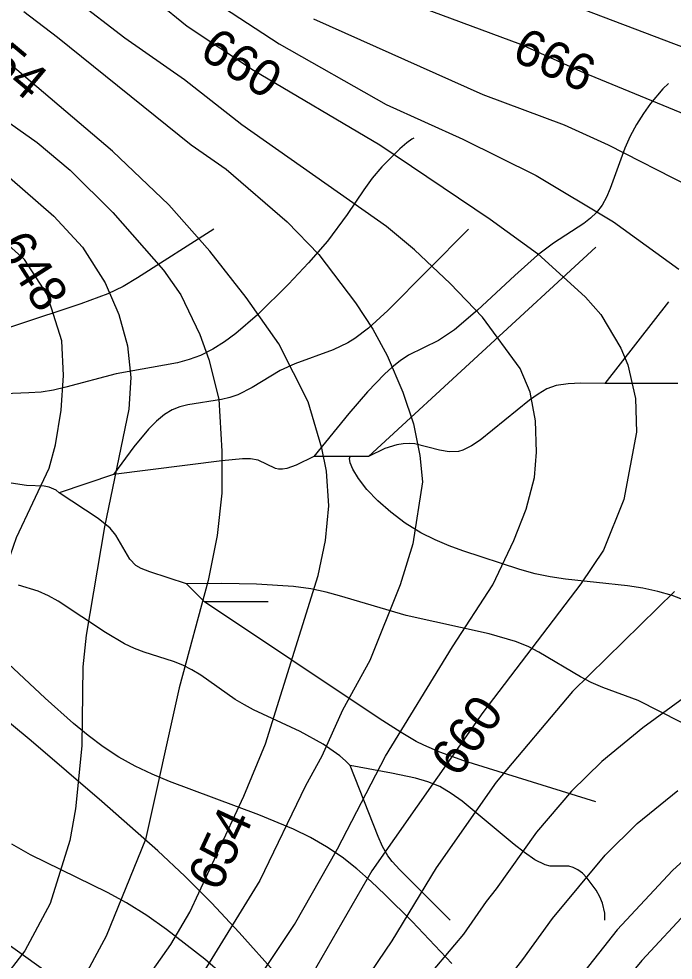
# Model space of a CAD drawing. Extents: x -709584 to -702006, y -1161789 to -1157496.
# Drawn here: x -707223 to -707043.2, y -1161415.5 to -1161156.7 of the extents above; entities that cross this region are included whole.
import ezdxf

# ---------------------------------------------------------------- set-up
doc = ezdxf.new("R2010")
doc.units = 0
for name, color, linetype in [('120_vrstevnice hlavní', 7, 'Continuous'), ('121_vrstevnice hlavní_popis', 7, 'Continuous'), ('122_vrstevnice základní', 7, 'Continuous'), ('411_akumulovaný odtok', 7, 'Continuous')]:
    doc.layers.add(name, color=color, linetype=linetype)

msp = doc.modelspace()

# ---------------------------------------------------------------- linework, layer by layer
at = {"layer": '120_vrstevnice hlavní'}
for points in [[(-707201.82, -1161138.3), (-707176.8, -1161158.69), (-707158.58, -1161170.84), (-707123.86, -1161191.38), (-707093.48, -1161211.78), (-707080.47, -1161221.18), (-707067.3, -1161233.18), (-707063.11, -1161237.96), (-707057.61, -1161247.21), (-707055.73, -1161251.84), (-707053.56, -1161261.1), (-707053.27, -1161270.36), (-707056.75, -1161288.87), (-707062.39, -1161302.76), (-707068.61, -1161312.02), (-707095.51, -1161347.45), (-707126.03, -1161390.99), (-707145.27, -1161424.26), (-707159.73, -1161444.94), (-707180.42, -1161468.23), (-707189.38, -1161476.76), (-707199.65, -1161485.3), (-707221.06, -1161499.47)], [(-707295.41, -1161154.79), (-707286.73, -1161161.15), (-707258.38, -1161178.94), (-707246.23, -1161185.88), (-707230.03, -1161196.59), (-707213.4, -1161210.91), (-707205.58, -1161219.44), (-707199.36, -1161229.28), (-707195.6, -1161237.96), (-707193.15, -1161246.64), (-707192.28, -1161255.31), (-707192.85, -1161263.99), (-707199.51, -1161296.39), (-707204.57, -1161326.19), (-707205.44, -1161334.87), (-707205.73, -1161356.56)], [(-707205.73, -1161356.56), (-707207.46, -1161373.92), (-707209.06, -1161382.6), (-707214.41, -1161399.96), (-707221.35, -1161412.98), (-707227.86, -1161421.37), (-707235.38, -1161429.47), (-707242.76, -1161435.69), (-707257.95, -1161446.53), (-707285.86, -1161463.31), (-707358.18, -1161498.46), (-707376.99, -1161504.25), (-707403.6, -1161507.86)], [(-707038.52, -1161401.26), (-707051.83, -1161415.58), (-707063.83, -1161430.04), (-707075.26, -1161445.52), (-707102.45, -1161485.88), (-707108.67, -1161493.83), (-707136.59, -1161524.79), (-707150.19, -1161537.95), (-707166.82, -1161550.24), (-707180.27, -1161557.77), (-707197.63, -1161565.14), (-707228.87, -1161576.57), (-707242.76, -1161582.21), (-707268.21, -1161595.23), (-707281.96, -1161603.62), (-707300.04, -1161619.96), (-707308.57, -1161629.07), (-707313.2, -1161636.16), (-707314.69, -1161641.03)]]:
    msp.add_lwpolyline(points, dxfattribs=at)
at = {"layer": '122_vrstevnice základní'}
for points in [[(-707023.77, -1161031.98), (-707087.41, -1161036.47), (-707113.45, -1161040.08), (-707137.75, -1161044.42), (-707162.05, -1161051.22), (-707175.93, -1161057.58), (-707184.32, -1161062.5), (-707194.16, -1161069.45), (-707200.96, -1161076.1), (-707205.73, -1161082.9), (-707207.46, -1161088.11), (-707208.04, -1161096.21), (-707206.89, -1161104.3), (-707204.86, -1161110.38), (-707200.09, -1161118.77), (-707192.85, -1161129.76), (-707186.35, -1161137.86), (-707175.5, -1161147.84), (-707151.49, -1161163.61), (-707122.12, -1161180.24), (-707101.01, -1161189.79), (-707080.9, -1161199.77), (-707059.64, -1161212.5), (-707041.7, -1161225.52)], [(-707034.76, -1161056.28), (-707059.06, -1161055.99), (-707083.36, -1161056.86), (-707111.71, -1161059.18), (-707123.86, -1161061.2), (-707131.96, -1161063.37), (-707142.08, -1161066.99), (-707158.29, -1161075.67), (-707165.37, -1161081.74), (-707168.12, -1161086.08), (-707169.57, -1161090.71), (-707170.73, -1161100.54), (-707167.11, -1161109.8), (-707163.78, -1161114.28), (-707158, -1161119.2), (-707147.87, -1161125.57), (-707143.82, -1161127.45), (-707119.52, -1161134.97), (-707099.27, -1161142.64), (-707093.2, -1161144.37), (-707034.47, -1161166.79)], [(-707035.05, -1161185.02), (-707067.74, -1161171.56), (-707085.09, -1161163.75), (-707125.89, -1161148.57), (-707151.34, -1161136.27), (-707160.89, -1161130.2), (-707172.17, -1161121.37), (-707178.68, -1161114.86), (-707182.44, -1161108.21), (-707184.61, -1161101.41), (-707184.18, -1161094.47), (-707182.44, -1161088.68), (-707178.97, -1161083.04), (-707173.18, -1161077.4), (-707162.62, -1161070.17), (-707152.35, -1161064.24), (-707143.82, -1161060.33)], [(-707293.38, -1161132.66), (-707262.14, -1161159.56), (-707218.02, -1161190.66), (-707208.91, -1161198.32), (-707197.2, -1161209.9), (-707183.31, -1161225.81), (-707178.54, -1161232.61), (-707173.33, -1161243.45), (-707170.87, -1161250.4), (-707168.12, -1161261.24), (-707167.25, -1161275.56), (-707167.25, -1161287.14), (-707168.56, -1161298.71), (-707171.01, -1161311.15), (-707178.97, -1161340.65), (-707188.23, -1161382.31), (-707199.08, -1161408.93), (-707206.16, -1161422.23), (-707211.51, -1161430.77), (-707224.1, -1161445.09), (-707229.59, -1161450.44)], [(-707250.14, -1161416.74), (-707241.02, -1161404.59), (-707237.98, -1161398.8), (-707234.8, -1161387.23), (-707233.79, -1161381.44), (-707232.2, -1161340.94), (-707230.03, -1161323.59), (-707226.99, -1161308.83), (-707223.66, -1161299.29), (-707214.7, -1161280.19), (-707212.96, -1161273.83), (-707211.37, -1161264.28), (-707210.79, -1161254.74), (-707211.23, -1161245.19), (-707215.28, -1161232.46), (-707221.5, -1161222.91), (-707240.44, -1161205.99), (-707266.48, -1161187.77), (-707269.95, -1161185.89), (-707284.13, -1161175.18), (-707300.76, -1161161.29), (-707312.77, -1161149.15)], [(-707190.25, -1161423.97), (-707181.28, -1161411.24), (-707176.08, -1161402.27), (-707161.18, -1161370.45), (-707155.25, -1161355.99), (-707140.78, -1161309.7), (-707138.76, -1161300.15), (-707137.89, -1161290.61), (-707138.47, -1161281.06), (-707139.77, -1161274.7), (-707143.53, -1161261.97), (-707151.63, -1161246.06), (-707160.6, -1161233.33), (-707170.58, -1161220.6), (-707181.86, -1161207.87), (-707197.34, -1161193.12), (-707229.16, -1161166.07), (-707251.44, -1161151.17)], [(-707161.03, -1161426.28), (-707147.29, -1161405.74), (-707135.43, -1161384.92), (-707122.27, -1161359.46), (-707103.9, -1161329.37), (-707092.76, -1161312.3), (-707086.98, -1161300.15), (-707083.65, -1161291.48), (-707081.33, -1161282.8), (-707080.76, -1161275.85), (-707081.05, -1161267.18), (-707082.49, -1161259.36), (-707085.24, -1161252.86), (-707095.65, -1161238.68), (-707104.48, -1161229.42), (-707114.31, -1161220.17), (-707121.98, -1161213.8), (-707161.76, -1161185.88), (-707177.52, -1161173.45), (-707193.87, -1161162.02), (-707207.75, -1161151.31)], [(-707221.63, -1161154.67), (-707212.38, -1161161.73), (-707175.64, -1161191.38), (-707166.1, -1161198.03), (-707149.32, -1161212.5), (-707140.64, -1161221.47), (-707130.51, -1161234.78), (-707125.74, -1161242.01), (-707121.83, -1161249.24), (-707117.5, -1161259.36), (-707114.6, -1161268.04), (-707112.87, -1161276.72), (-707112.14, -1161283.95), (-707114.75, -1161301.02), (-707118.22, -1161312.3), (-707126.61, -1161333.13), (-707134.13, -1161346.73), (-707139.77, -1161359.46), (-707144.26, -1161367.56), (-707156.84, -1161393.59)], [(-707142.08, -1161156.67), (-707095.51, -1161177.5), (-707073.23, -1161185.88), (-707061.08, -1161191.38), (-707038.81, -1161202.66)], [(-707042.86, -1161314.18), (-707070.92, -1161341.67), (-707091.89, -1161366.54), (-707108.38, -1161390.12), (-707120.53, -1161410.23), (-707134.42, -1161430.62)], [(-707025.79, -1161332.84), (-707051.54, -1161351.65), (-707062.82, -1161360.9), (-707071.21, -1161369)], [(-707011.33, -1161366.11), (-707031.87, -1161380.29), (-707043.44, -1161390.85), (-707058.62, -1161407.19), (-707086.98, -1161443.21), (-707112.58, -1161477.2), (-707115.76, -1161482.12), (-707133.26, -1161504.54), (-707145.27, -1161517.55), (-707155.25, -1161526.09), (-707176.8, -1161541.71), (-707203.12, -1161555.16), (-707239.58, -1161570.93), (-707251.73, -1161576.86), (-707282.1, -1161594.65), (-707294.25, -1161602.75), (-707302.5, -1161609.26), (-707309.58, -1161615.91), (-707319.42, -1161629.65), (-707324.54, -1161641.03)], [(-707071.21, -1161369), (-707080.76, -1161380.29), (-707091.89, -1161395.91), (-707094.64, -1161399.38), (-707100.86, -1161408.35), (-707110.7, -1161420.06), (-707132.1, -1161448.12), (-707146.42, -1161465.05), (-707158.29, -1161477.92), (-707167.11, -1161486.46), (-707196.91, -1161511.91), (-707210.36, -1161521.75), (-707233.5, -1161537.08), (-707257.51, -1161549.67), (-707270.53, -1161556.03), (-707287.89, -1161563.12), (-707321.16, -1161578.45), (-707340.68, -1161589.59), (-707355.87, -1161601.01), (-707359.92, -1161605.35), (-707363.25, -1161610.56), (-707368.74, -1161623), (-707371.35, -1161631.68), (-707372.76, -1161641.02)], [(-707199.37, -1161535.92), (-707187.5, -1161528.11), (-707165.08, -1161511.62), (-707158.14, -1161505.84), (-707148.59, -1161496.44), (-707130.08, -1161476.48), (-707116.92, -1161457.82), (-707111.28, -1161449.72), (-707084.52, -1161415.29), (-707076.42, -1161404.01), (-707061.95, -1161386.65), (-707053.13, -1161377.97), (-707041.99, -1161368.86)], [(-707156.84, -1161393.59), (-707171.45, -1161417.46), (-707190.83, -1161444.36), (-707200.52, -1161455.21), (-707213.97, -1161467.51), (-707232.92, -1161482.26), (-707260.55, -1161500.92), (-707270.39, -1161506.71), (-707288.18, -1161515.96), (-707303.8, -1161523.34), (-707313.06, -1161526.96), (-707332.73, -1161532.74), (-707343.14, -1161534.91), (-707352.98, -1161537.66), (-707394.64, -1161551.69), (-707406.21, -1161557.48)]]:
    msp.add_lwpolyline(points, dxfattribs=at)
at = {"layer": '411_akumulovaný odtok'}
for p, q in [((-707064.49, -1161219.5), (-707126.99, -1161277)), ((-707044.49, -1161234.5), (-707061.99, -1161257)), ((-707041.99, -1161257), (-707061.99, -1161257)), ((-707131.99, -1161277), (-707141.99, -1161277)), ((-707126.99, -1161277), (-707131.99, -1161277)), ((-707196.99, -1161282), (-707211.99, -1161287)), ((-707171.99, -1161317), (-707176.99, -1161312)), ((-707154.49, -1161317), (-707171.99, -1161317))]:
    msp.add_line(p, q, dxfattribs=at)
for points in [[(-707044.49, -1161174.5), (-707046.03, -1161175.94), (-707049.43, -1161179.96), (-707051.41, -1161182.69), (-707053.35, -1161185.76), (-707055.03, -1161188.95), (-707056.5, -1161192.22), (-707060.53, -1161203.39), (-707061.57, -1161205.75), (-707062.79, -1161207.95), (-707064.28, -1161209.93), (-707065.93, -1161211.54), (-707067.8, -1161212.99), (-707076.12, -1161218.34), (-707080.49, -1161221.67), (-707086.78, -1161227.22), (-707097.03, -1161236.83), (-707103.32, -1161242.16), (-707107.75, -1161245.11), (-707115.95, -1161249.21), (-707118.26, -1161250.73), (-707120.45, -1161252.47), (-707122.57, -1161254.38), (-707127.25, -1161259.29), (-707132.39, -1161265.24), (-707141.99, -1161277)], [(-707114.49, -1161189.5), (-707115.09, -1161189.78), (-707116.44, -1161190.79), (-707118.37, -1161192.43), (-707123.29, -1161197.35), (-707125.92, -1161200.48), (-707128.28, -1161203.7), (-707132.81, -1161210.46), (-707138.26, -1161217.79), (-707143.42, -1161223.81), (-707148.91, -1161229.65), (-707157.48, -1161238.05), (-707163.44, -1161243.2), (-707166.54, -1161245.51), (-707169.75, -1161247.56), (-707173.11, -1161249.25), (-707176.23, -1161250.38), (-707179.47, -1161251.25), (-707196.34, -1161254.32), (-707210.1, -1161257.99), (-707213.49, -1161258.77), (-707216.87, -1161259.31), (-707220.25, -1161259.56), (-707227.02, -1161259.76)], [(-707169.49, -1161214.5), (-707190.41, -1161227.89), (-707194.41, -1161230.25), (-707198.58, -1161232.31), (-707205.96, -1161235.06), (-707241.99, -1161247)], [(-707099.49, -1161214.5), (-707121.63, -1161236.93), (-707126.94, -1161241.75), (-707130.69, -1161244.59), (-707132.68, -1161245.82), (-707136.68, -1161247.72), (-707147.18, -1161251.59), (-707151.22, -1161253.4), (-707158.91, -1161258.06), (-707162.83, -1161260.05), (-707165.03, -1161260.78), (-707167.31, -1161261.32), (-707176.61, -1161262.84), (-707178.84, -1161263.39), (-707180.95, -1161264.17), (-707183.05, -1161265.46), (-707185.22, -1161267.28), (-707187.39, -1161269.48), (-707191.48, -1161274.37), (-707196.99, -1161282)], [(-707061.99, -1161257), (-707068.58, -1161256.88), (-707072.13, -1161257.03), (-707075.37, -1161257.49), (-707077.94, -1161258.45), (-707080.35, -1161259.9), (-707082.67, -1161261.58), (-707096.29, -1161272.53), (-707098.61, -1161274.09), (-707100.99, -1161275.27), (-707102.23, -1161275.62), (-707104.78, -1161275.7), (-707107.42, -1161275.25), (-707114.21, -1161273.59), (-707115.78, -1161273.45), (-707117.47, -1161273.53), (-707119.17, -1161273.82), (-707122.46, -1161274.85), (-707126.99, -1161277)], [(-707141.99, -1161277), (-707146.86, -1161279.44), (-707149.42, -1161280.31), (-707150.62, -1161280.52), (-707151.68, -1161280.51), (-707152.5, -1161280.29), (-707157.31, -1161278), (-707159.38, -1161277.67), (-707161.57, -1161277.67), (-707167.24, -1161278.22), (-707196.99, -1161282)], [(-707035.89, -1161318.17), (-707043.54, -1161315.27), (-707047.45, -1161314.15), (-707051.61, -1161313.26), (-707055.83, -1161312.6), (-707072.85, -1161310.73), (-707077.05, -1161310.11), (-707081.18, -1161309.28), (-707085.35, -1161308.14), (-707101.05, -1161302.92), (-707104.77, -1161301.61), (-707108.68, -1161299.98), (-707112.62, -1161297.98), (-707116.87, -1161295.33), (-707120.84, -1161292.35), (-707124.39, -1161289.21), (-707127.39, -1161286.06), (-707129.71, -1161283.09), (-707131.27, -1161280.47), (-707131.95, -1161278.77), (-707132.18, -1161277.57), (-707131.99, -1161277)], [(-707131.99, -1161442), (-707162.54, -1161407.88), (-707170.14, -1161399.76), (-707177.4, -1161392.41), (-707184.86, -1161385.41), (-707200.21, -1161371.85), (-707219.66, -1161355.17), (-707235.44, -1161342.15), (-707243.55, -1161335.97), (-707247.71, -1161333.04), (-707255.74, -1161327.94), (-707267.99, -1161320.68), (-707275.99, -1161315.7), (-707288.68, -1161306.96), (-707292.92, -1161304.24), (-707302.33, -1161298.89), (-707317.22, -1161289.93), (-707321.97, -1161287.21), (-707326.38, -1161284.95), (-707330.29, -1161283.28), (-707333.69, -1161282.23), (-707336.02, -1161281.83), (-707336.99, -1161282)], [(-707211.99, -1161287), (-707212.75, -1161286.27), (-707214.75, -1161285.43), (-707216.09, -1161285.2), (-707220.93, -1161284.96), (-707227.53, -1161283.98)], [(-707176.99, -1161312), (-707187.07, -1161308.78), (-707189.45, -1161307.81), (-707190.89, -1161306.99), (-707192.58, -1161305.28), (-707196.37, -1161298.69), (-707197.92, -1161296.74), (-707201.22, -1161294.11), (-707211.99, -1161287)], [(-707131.99, -1161362), (-707133.25, -1161360.67), (-707134.81, -1161359.36), (-707139.43, -1161356.1), (-707145.76, -1161352.63), (-707158.57, -1161346.68), (-707161.07, -1161345.35), (-707163.55, -1161343.82), (-707173.04, -1161337.16), (-707175.47, -1161335.67), (-707177.98, -1161334.39), (-707180.56, -1161333.36), (-707188.59, -1161330.83), (-707191.23, -1161329.84), (-707193.97, -1161328.55), (-707199.26, -1161325.41), (-707212.25, -1161316.8), (-707214.93, -1161315.32), (-707217.7, -1161314.06), (-707223.14, -1161312.38)], [(-706999.49, -1161379.5), (-707010.27, -1161370.2), (-707018.02, -1161363.86), (-707025.85, -1161358.01), (-707029.4, -1161355.69), (-707032.64, -1161353.9), (-707041.12, -1161350.03), (-707052.85, -1161344.14), (-707062.59, -1161340.51), (-707065.78, -1161339.15), (-707068.7, -1161337.64), (-707080.13, -1161330.8), (-707083.12, -1161329.29), (-707086.58, -1161327.89), (-707093.84, -1161325.75), (-707116.59, -1161320.77), (-707134.88, -1161315.32), (-707138.58, -1161314.32), (-707142.79, -1161313.45), (-707147.56, -1161312.8), (-707157.72, -1161312.09), (-707167.23, -1161311.9), (-707176.99, -1161312)], [(-707064.49, -1161372), (-707100.72, -1161360.67), (-707107.39, -1161358.29), (-707111.71, -1161356.42), (-707113.83, -1161355.34), (-707117.96, -1161352.95), (-707124.03, -1161349.09), (-707171.99, -1161317)], [(-707104.09, -1161416.45), (-707114.99, -1161404.88), (-707122.43, -1161397.42), (-707126.25, -1161393.84), (-707130.16, -1161390.42), (-707134.22, -1161387.22), (-707138.46, -1161384.31), (-707142.91, -1161381.78), (-707147.53, -1161379.53), (-707157.13, -1161375.56), (-707181.62, -1161366.42), (-707186.4, -1161364.39), (-707191.06, -1161362.17), (-707195.56, -1161359.69), (-707199.88, -1161356.85), (-707204.03, -1161353.74), (-707208.05, -1161350.43), (-707215.85, -1161343.43), (-707227.34, -1161332.66)], [(-707104.49, -1161404.5), (-707118.39, -1161390.68), (-707120.44, -1161388.41), (-707121.66, -1161386.79), (-707123.07, -1161384.21), (-707124.26, -1161381.49), (-707131.99, -1161362)], [(-707061.99, -1161404.5), (-707062.03, -1161402.56), (-707062.67, -1161399.85), (-707063.4, -1161398.05), (-707064.38, -1161396.23), (-707066.83, -1161392.92), (-707068.16, -1161391.6), (-707069.46, -1161390.63), (-707070.7, -1161390.04), (-707071.94, -1161389.7), (-707077.05, -1161389.7), (-707078.44, -1161389.32), (-707081.25, -1161387.9), (-707084.09, -1161385.94), (-707086.93, -1161383.71), (-707101.26, -1161371.82), (-707104.23, -1161369.65), (-707107.35, -1161367.8), (-707110.63, -1161366.47), (-707114.08, -1161365.48), (-707120.65, -1161364.08), (-707131.99, -1161362)], [(-707196.99, -1161432), (-707251.81, -1161392.69), (-707257.52, -1161388.74), (-707261.38, -1161386.29), (-707265.36, -1161384.18), (-707267.42, -1161383.35), (-707271.37, -1161382.31), (-707277.56, -1161381.26), (-707279.92, -1161380.71), (-707282.42, -1161379.94), (-707285.09, -1161378.88), (-707290.15, -1161376.33), (-707294.26, -1161373.87), (-707296.99, -1161372)], [(-707166.85, -1161419.6), (-707171.97, -1161415.27), (-707182.46, -1161407.04), (-707187.88, -1161403.23), (-707193.47, -1161399.73), (-707198.65, -1161396.89), (-707219.87, -1161386.5), (-707225, -1161383.63)]]:
    msp.add_lwpolyline(points, dxfattribs=at)

# ---------------------------------------------------------------- texts
at = {"layer": '121_vrstevnice hlavní_popis'}
for s, rotation, p in [('654', 320.1735, (-707237.79, -1161165.3)), ('660', 327.1289, (-707173.87, -1161166.93)), ('666', 335.4, (-707087.98, -1161167.84)), ('648', 302.538, (-707229.35, -1161219.21)), ('660', 54.5785, (-707102.35, -1161365.66)), ('654', 65.0422, (-707167.97, -1161397.01))]:
    msp.add_text(s, height=10, rotation=rotation, dxfattribs=at).set_placement(p)

doc.saveas('drawing.dxf')
